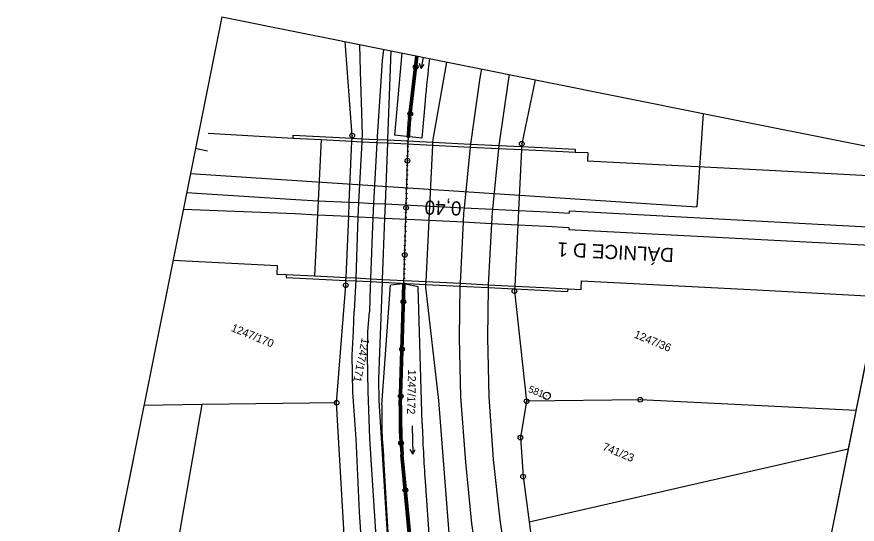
# Model space of a CAD drawing. Extents: x -548552 to -543113, y -1131925 to -1123599.
# Drawn here: x -548448.6 to -548270.1, y -1131534.3 to -1131426.6 of the extents above; entities that cross this region are included whole.
import ezdxf

# ---------------------------------------------------------------- set-up
doc = ezdxf.new("R2010")
doc.units = 0
for name, color, linetype in [('Hranice parcel', 7, 'Continuous'), ('HRANY', 7, 'Continuous'), ('NADZEMNÍ VEDENÍ VN', 7, 'Continuous'), ('Parcelní čísla', 7, 'Continuous'), ('Profile', 7, 'Continuous'), ('PROFILY NÁVRH', 7, 'Continuous'), ('STANIČENÍ', 7, 'Continuous'), ('Vnitřní kresba', 7, 'Continuous'), ('Značky bodu BP', 7, 'Continuous'), ('Značky kultur', 7, 'Continuous')]:
    doc.layers.add(name, color=color, linetype=linetype)

msp = doc.modelspace()

# ---------------------------------------------------------------- linework, layer by layer
for p in [(-548302.82, -1131447.08), (-548411.75, -1131459.82)]:
    msp.add_line(p, (-548304.14, -1131466.94))
at = {"layer": 'Hranice parcel'}
for p, q in [((-548380.69, -1131508.52), (-548409.26, -1131508.91)), ((-548448.62, -1131735.31), (-548409.26, -1131508.91)), ((-548339.81, -1131533.76), (-548272.01, -1131518.27))]:
    msp.add_line(p, q, dxfattribs=at)
for points in [[(-548380.69, -1131508.52), (-548378.75, -1131483.56), (-548378.71, -1131482.53), (-548378.68, -1131481.92), (-548378.11, -1131468.92), (-548377.99, -1131465.93), (-548377.43, -1131452.98), (-548377.4, -1131452.36), (-548377.38, -1131451.79), (-548378.9, -1131431.84)], [(-548375.63, -1131661.24), (-548371.38, -1131632.72), (-548367.33, -1131602.29), (-548367.28, -1131578.5), (-548371.65, -1131508.06), (-548371.73, -1131503.51), (-548370.94, -1131482.92), (-548370.92, -1131482.31), (-548370.42, -1131469.3), (-548370.31, -1131466.31), (-548369.83, -1131453.36), (-548369.8, -1131452.73), (-548369.08, -1131433.8)], [(-548346.07, -1131589.94), (-548355.53, -1131552.52), (-548358.95, -1131508), (-548361.73, -1131483.96), (-548361.7, -1131483.39), (-548361.68, -1131482.77), (-548361.03, -1131469.78), (-548360.88, -1131466.77), (-548360.25, -1131453.83), (-548360.22, -1131453.21), (-548360.19, -1131452.6), (-548357.24, -1131436.18)], [(-548338.51, -1131439.93), (-548341.35, -1131453.54), (-548341.38, -1131454.14), (-548341.41, -1131454.76), (-548342.06, -1131467.69), (-548342.2, -1131470.71), (-548342.85, -1131483.73), (-548342.89, -1131484.32), (-548342.91, -1131484.79), (-548340.32, -1131508.2)], [(-548380.9, -1131660.27), (-548381.31, -1131650.01), (-548377.35, -1131621.85), (-548376.09, -1131601.85), (-548376.28, -1131578.74), (-548378.76, -1131542.65), (-548380.69, -1131508.52)], [(-548340.32, -1131508.2), (-548341.64, -1131515.9), (-548341.07, -1131524.16), (-548339.81, -1131533.76)], [(-548270.38, -1131510.15), (-548316.2, -1131507.87), (-548340.32, -1131508.2)], [(-548409.26, -1131508.91), (-548421.62, -1131509.08)], [(-548339.81, -1131533.76), (-548338.54, -1131543.44), (-548335, -1131561.67)]]:
    msp.add_lwpolyline(points, dxfattribs=at)
at = {"layer": 'HRANY'}
msp.add_line((-548362.57, -1131452.36), (-548368.39, -1131451.68), dxfattribs=at)
msp.add_lwpolyline([(-548363.39, -1131483.91), (-548366.14, -1131483.3), (-548366.64, -1131483.29), (-548369.23, -1131483.53)], dxfattribs=at)
at = {"layer": 'Profile'}
for p, q in [((-548405.09, -1131426.59), (-548411.75, -1131459.82)), ((-548405.09, -1131426.59), (-548302.82, -1131447.08)), ((-548302.82, -1131447.08), (-548259.48, -1131455.77)), ((-548408.11, -1131455.08), (-548410.7, -1131454.56)), ((-548259.48, -1131455.77), (-548278.31, -1131549.71)), ((-548411.75, -1131459.82), (-548447.02, -1131635.81)), ((-548266.15, -1131489.01), (-548301.42, -1131664.99)), ((-548423.92, -1131520.52), (-548447.02, -1131635.81))]:
    msp.add_line(p, q, dxfattribs=at)
at = {"layer": 'PROFILY NÁVRH'}
for p, q in [((-548366.86, -1131434.25), (-548368.39, -1131451.68)), ((-548365.42, -1131448.02), (-548363.84, -1131434.85)), ((-548364.93, -1131448.08), (-548363.34, -1131434.95)), ((-548361.88, -1131444.4), (-548362.57, -1131452.36)), ((-548371.07, -1131508.98), (-548369.23, -1131483.53)), ((-548367.38, -1131509.08), (-548366.64, -1131483.29)), ((-548366.88, -1131509.1), (-548366.14, -1131483.3)), ((-548362.52, -1131512.89), (-548363.39, -1131483.91)), ((-548370.95, -1131516.76), (-548369.25, -1131545.42)), ((-548364.43, -1131546.91), (-548367.03, -1131519.59)), ((-548363.93, -1131546.86), (-548366.53, -1131519.54)), ((-548361.9, -1131525.13), (-548360.52, -1131544.59))]:
    msp.add_line(p, q, dxfattribs=at)
for centre, radius, start, end in [((-548097, -1131467.32), 265.87, 173.1127, 175.0559), ((-548315.53, -1131454.03), 50.25, 173.1337, 177.8415), ((-548315.53, -1131454.03), 49.75, 173.1337, 177.854), ((-548059.01, -1131503.71), 303.64, 181.7314, 184.0456)]:
    msp.add_arc(centre, radius, start, end, dxfattribs=at)
for major_axis in [(-83.16, -31.55), (-79.71, -30.24), (-79.24, -30.06)]:
    msp.add_ellipse((-548282.16, -1131511.52), major_axis=major_axis, ratio=0.999997, start_param=5.892001, end_param=6.015371, dxfattribs=at)
at = {"layer": 'STANIČENÍ'}
for p, q in [((-548365.17, -1131448.05), (-548363.59, -1131434.9)), ((-548366.39, -1131483.3), (-548365.51, -1131452.6)), ((-548367.13, -1131509.09), (-548366.39, -1131483.3)), ((-548364.18, -1131546.89), (-548366.78, -1131519.56))]:
    msp.add_line(p, q, dxfattribs=at)
for centre, radius in [((-548363.63, -1131435.23), 0.1), ((-548363.87, -1131437.22), 0.5), ((-548363.87, -1131437.21), 0.1), ((-548363.75, -1131436.22), 0.1), ((-548363.99, -1131438.2), 0.1), ((-548364.23, -1131440.19), 0.1), ((-548364.11, -1131439.2), 0.1), ((-548364.47, -1131442.18), 0.1), ((-548364.35, -1131441.18), 0.1), ((-548364.7, -1131444.16), 0.1), ((-548364.59, -1131443.17), 0.1), ((-548364.94, -1131446.15), 0.1), ((-548364.82, -1131445.15), 0.1), ((-548365.06, -1131447.15), 0.5), ((-548365.06, -1131447.14), 0.1), ((-548365.29, -1131449.13), 0.1), ((-548365.18, -1131448.13), 0.1), ((-548365.45, -1131451.12), 0.1), ((-548365.38, -1131450.12), 0.1), ((-548365.53, -1131453.12), 0.1), ((-548365.5, -1131452.12), 0.1), ((-548365.58, -1131455.12), 0.1), ((-548365.55, -1131454.12), 0.1), ((-548365.64, -1131457.12), 0.5), ((-548365.61, -1131456.12), 0.1), ((-548365.67, -1131458.12), 0.1), ((-548365.64, -1131457.12), 0.1), ((-548365.73, -1131460.12), 0.1), ((-548365.7, -1131459.12), 0.1), ((-548365.78, -1131462.12), 0.1), ((-548365.76, -1131461.12), 0.1), ((-548365.81, -1131463.12), 0.1), ((-548365.87, -1131465.12), 0.1), ((-548365.84, -1131464.12), 0.1), ((-548365.93, -1131467.12), 0.5), ((-548365.93, -1131467.11), 0.1), ((-548365.9, -1131466.11), 0.1), ((-548365.98, -1131469.11), 0.1), ((-548365.96, -1131468.11), 0.1), ((-548366.04, -1131471.11), 0.1), ((-548366.01, -1131470.11), 0.1), ((-548366.07, -1131472.11), 0.1), ((-548366.13, -1131474.11), 0.1), ((-548366.1, -1131473.11), 0.1), ((-548366.18, -1131476.11), 0.1), ((-548366.16, -1131475.11), 0.1), ((-548366.21, -1131477.12), 0.5), ((-548366.24, -1131478.11), 0.1), ((-548366.21, -1131477.11), 0.1), ((-548366.3, -1131480.11), 0.1), ((-548366.27, -1131479.11), 0.1), ((-548366.33, -1131481.11), 0.1), ((-548366.38, -1131483.11), 0.1), ((-548366.36, -1131482.11), 0.1), ((-548366.44, -1131485.11), 0.1), ((-548366.41, -1131484.11), 0.1), ((-548366.5, -1131487.11), 0.5), ((-548366.5, -1131487.11), 0.1), ((-548366.47, -1131486.11), 0.1), ((-548366.53, -1131488.11), 0.1), ((-548366.58, -1131490.11), 0.1), ((-548366.56, -1131489.11), 0.1), ((-548366.64, -1131492.11), 0.1), ((-548366.61, -1131491.11), 0.1), ((-548366.7, -1131494.1), 0.1), ((-548366.67, -1131493.11), 0.1), ((-548366.76, -1131496.1), 0.1), ((-548366.73, -1131495.1), 0.1), ((-548366.78, -1131497.11), 0.5), ((-548366.78, -1131497.1), 0.1), ((-548366.84, -1131499.1), 0.1), ((-548366.81, -1131498.1), 0.1), ((-548366.9, -1131501.1), 0.1), ((-548366.87, -1131500.1), 0.1), ((-548366.96, -1131503.1), 0.1), ((-548366.93, -1131502.1), 0.1), ((-548367.01, -1131505.1), 0.1), ((-548366.98, -1131504.1), 0.1), ((-548367.07, -1131507.1), 0.5), ((-548367.04, -1131506.1), 0.1), ((-548367.1, -1131508.1), 0.1), ((-548367.07, -1131507.1), 0.1), ((-548367.15, -1131510.1), 0.1), ((-548367.13, -1131509.1), 0.1), ((-548367.16, -1131511.1), 0.1), ((-548367.16, -1131512.1), 0.1), ((-548367.15, -1131513.1), 0.1), ((-548367.12, -1131514.1), 0.1), ((-548367.09, -1131515.1), 0.1), ((-548366.98, -1131517.1), 0.5), ((-548367.04, -1131516.1), 0.1), ((-548366.98, -1131517.1), 0.1), ((-548366.91, -1131518.09), 0.1), ((-548366.82, -1131519.09), 0.1), ((-548366.73, -1131520.09), 0.1), ((-548366.64, -1131521.08), 0.1), ((-548366.54, -1131522.08), 0.1), ((-548366.45, -1131523.07), 0.1), ((-548366.35, -1131524.07), 0.1), ((-548366.26, -1131525.06), 0.1), ((-548366.16, -1131526.06), 0.1), ((-548366.07, -1131527.06), 0.5), ((-548366.07, -1131527.05), 0.1), ((-548365.97, -1131528.05), 0.1), ((-548365.88, -1131529.05), 0.1), ((-548365.78, -1131530.04), 0.1), ((-548365.69, -1131531.04), 0.1), ((-548365.6, -1131532.03), 0.1), ((-548365.5, -1131533.03), 0.1), ((-548365.41, -1131534.02), 0.1)]:
    msp.add_circle(centre, radius, dxfattribs=at)
msp.add_arc((-548315.53, -1131454.03), 50, 173.1337, 178.3615, dxfattribs=at)
msp.add_ellipse((-548282.16, -1131511.52), major_axis=(-79.47, -30.15), ratio=0.999997, start_param=5.892001, end_param=6.015371, dxfattribs=at)
at = {"layer": 'Vnitřní kresba'}
for p, q in [((-548371.01, -1131435.95), (-548372.05, -1131451.98)), ((-548350.28, -1131439.51), (-548352.24, -1131453.6)), ((-548344.27, -1131440.15), (-548346.25, -1131453.89)), ((-548375.39, -1131446.87), (-548375.25, -1131451.75)), ((-548407.95, -1131451.3), (-548389.94, -1131452.32)), ((-548389.94, -1131452.32), (-548389.9, -1131451.74)), ((-548389.94, -1131452.32), (-548383.99, -1131452.66)), ((-548389.9, -1131451.74), (-548377.4, -1131452.36)), ((-548383.99, -1131452.66), (-548384.62, -1131465.61)), ((-548383.99, -1131452.66), (-548377.43, -1131452.98)), ((-548377.43, -1131452.98), (-548375.32, -1131453.09)), ((-548377.4, -1131452.36), (-548375.3, -1131452.46)), ((-548375.32, -1131453.09), (-548376.03, -1131466.03)), ((-548375.3, -1131452.46), (-548375.32, -1131453.09)), ((-548375.32, -1131453.09), (-548372.11, -1131453.25)), ((-548375.25, -1131451.75), (-548375.3, -1131452.46)), ((-548375.3, -1131452.46), (-548372.09, -1131452.62)), ((-548372.11, -1131453.25), (-548372.85, -1131466.18)), ((-548372.09, -1131452.62), (-548372.11, -1131453.25)), ((-548372.11, -1131453.25), (-548369.83, -1131453.36)), ((-548372.05, -1131451.98), (-548372.09, -1131452.62)), ((-548372.09, -1131452.62), (-548369.8, -1131452.73)), ((-548369.8, -1131452.73), (-548360.22, -1131453.21)), ((-548360.22, -1131453.21), (-548352.24, -1131453.6)), ((-548369.83, -1131453.36), (-548360.25, -1131453.83)), ((-548360.25, -1131453.83), (-548352.3, -1131454.23)), ((-548352.3, -1131454.23), (-548353.6, -1131467.13)), ((-548352.24, -1131453.6), (-548352.3, -1131454.23)), ((-548352.3, -1131454.23), (-548346.31, -1131454.52)), ((-548352.24, -1131453.6), (-548346.25, -1131453.89)), ((-548346.31, -1131454.52), (-548347.55, -1131467.42)), ((-548346.25, -1131453.89), (-548346.31, -1131454.52)), ((-548346.31, -1131454.52), (-548341.41, -1131454.76)), ((-548346.25, -1131453.89), (-548341.38, -1131454.14)), ((-548327.4, -1131457.17), (-548288.78, -1131459.16)), ((-548384.62, -1131465.61), (-548384.78, -1131468.59)), ((-548384.62, -1131465.61), (-548377.99, -1131465.93)), ((-548377.99, -1131465.93), (-548376.03, -1131466.03)), ((-548376.03, -1131466.03), (-548372.85, -1131466.18)), ((-548372.85, -1131466.18), (-548370.31, -1131466.31)), ((-548370.31, -1131466.31), (-548360.88, -1131466.77)), ((-548360.88, -1131466.77), (-548353.6, -1131467.13)), ((-548353.6, -1131467.13), (-548347.55, -1131467.42)), ((-548347.55, -1131467.42), (-548342.06, -1131467.69)), ((-548384.78, -1131468.59), (-548385.4, -1131481.57)), ((-548384.78, -1131468.59), (-548378.11, -1131468.92)), ((-548378.11, -1131468.92), (-548376.17, -1131469.03)), ((-548376.17, -1131469.03), (-548376.6, -1131482.02)), ((-548376.17, -1131469.03), (-548372.99, -1131469.18)), ((-548372.99, -1131469.18), (-548373.48, -1131482.18)), ((-548372.99, -1131469.18), (-548370.42, -1131469.3)), ((-548370.42, -1131469.3), (-548361.03, -1131469.78)), ((-548342.06, -1131467.69), (-548335.95, -1131467.99)), ((-548361.03, -1131469.78), (-548353.81, -1131470.13)), ((-548353.81, -1131470.13), (-548354.47, -1131483.14)), ((-548353.81, -1131470.13), (-548347.75, -1131470.44)), ((-548347.75, -1131470.44), (-548348.48, -1131483.45)), ((-548347.75, -1131470.44), (-548342.2, -1131470.71)), ((-548342.2, -1131470.71), (-548336.1, -1131471.02)), ((-548391.39, -1131481.31), (-548391.42, -1131481.9)), ((-548391.39, -1131481.31), (-548385.4, -1131481.57)), ((-548385.4, -1131481.57), (-548378.68, -1131481.92)), ((-548391.42, -1131481.9), (-548378.71, -1131482.53)), ((-548378.71, -1131482.53), (-548376.62, -1131482.64)), ((-548378.68, -1131481.92), (-548376.6, -1131482.02)), ((-548376.6, -1131482.02), (-548376.62, -1131482.64)), ((-548376.62, -1131482.64), (-548373.5, -1131482.8)), ((-548376.6, -1131482.02), (-548373.48, -1131482.18)), ((-548373.48, -1131482.18), (-548373.5, -1131482.8)), ((-548373.5, -1131482.8), (-548370.94, -1131482.92)), ((-548373.48, -1131482.18), (-548370.92, -1131482.31)), ((-548370.94, -1131482.92), (-548361.7, -1131483.39)), ((-548370.92, -1131482.31), (-548361.68, -1131482.77)), ((-548361.7, -1131483.39), (-548354.5, -1131483.76)), ((-548361.68, -1131482.77), (-548354.47, -1131483.14)), ((-548354.47, -1131483.14), (-548354.5, -1131483.76)), ((-548354.47, -1131483.14), (-548348.48, -1131483.45)), ((-548348.48, -1131483.45), (-548348.51, -1131484.04)), ((-548348.48, -1131483.45), (-548342.85, -1131483.73)), ((-548354.5, -1131483.76), (-548354.66, -1131494.68)), ((-548354.5, -1131483.76), (-548348.51, -1131484.04)), ((-548348.51, -1131484.04), (-548348.62, -1131494.68)), ((-548348.51, -1131484.04), (-548342.89, -1131484.32)), ((-548342.89, -1131484.32), (-548331.55, -1131484.89)), ((-548331.55, -1131484.89), (-548331.47, -1131484.3))]:
    msp.add_line(p, q, dxfattribs=at)
for points in [[(-548375.8, -1131432.46), (-548375.69, -1131438.17), (-548375.39, -1131446.87)], [(-548370.75, -1131433.47), (-548371.01, -1131435.95)], [(-548349.93, -1131437.64), (-548350.28, -1131439.51)], [(-548344.02, -1131438.83), (-548344.27, -1131440.15)], [(-548341.41, -1131454.76), (-548335.3, -1131455.06), (-548329.99, -1131455.3)], [(-548341.38, -1131454.14), (-548330.02, -1131454.7), (-548329.99, -1131455.3)], [(-548329.99, -1131455.3), (-548327.3, -1131455.39), (-548327.4, -1131457.17)], [(-548288.78, -1131459.16), (-548263.8, -1131460.48), (-548260.45, -1131460.59)], [(-548412.56, -1131463.86), (-548389.35, -1131465.38), (-548384.62, -1131465.61)], [(-548413.27, -1131467.41), (-548389.52, -1131468.36), (-548384.78, -1131468.59)], [(-548376.03, -1131466.03), (-548376.12, -1131467.6), (-548376.17, -1131469.03)], [(-548372.85, -1131466.18), (-548372.94, -1131467.7), (-548372.99, -1131469.18)], [(-548353.6, -1131467.13), (-548353.71, -1131468.26), (-548353.81, -1131470.13)], [(-548347.55, -1131467.42), (-548347.63, -1131468.15), (-548347.75, -1131470.44)], [(-548335.95, -1131467.99), (-548331.24, -1131468.24), (-548331.22, -1131467.74), (-548262.62, -1131471.42)], [(-548336.1, -1131471.02), (-548331.37, -1131471.27), (-548331.39, -1131471.74), (-548264.59, -1131475.21)], [(-548415.44, -1131478.21), (-548393.3, -1131479.4), (-548393.39, -1131481.2), (-548391.39, -1131481.31)], [(-548376.62, -1131482.64), (-548376.65, -1131483.59), (-548376.96, -1131489.09)], [(-548373.5, -1131482.8), (-548373.54, -1131483.79), (-548373.71, -1131489.18)], [(-548331.47, -1131484.3), (-548328.74, -1131484.43), (-548328.69, -1131482.65)], [(-548328.69, -1131482.65), (-548290.11, -1131484.62), (-548265.53, -1131485.93)], [(-548342.85, -1131483.73), (-548336.76, -1131484.04), (-548331.47, -1131484.3)], [(-548375.83, -1131531.74), (-548376.56, -1131516.15), (-548377.25, -1131506.29), (-548377.35, -1131498.37), (-548377.13, -1131493.31), (-548376.96, -1131489.09)], [(-548372.64, -1131531.55), (-548373.62, -1131516.09), (-548373.97, -1131506.07), (-548374.13, -1131498.44), (-548374.03, -1131493.38), (-548373.71, -1131489.18)], [(-548354.66, -1131494.68), (-548354.39, -1131507.25), (-548353.3, -1131521.13), (-548352.01, -1131534.13)], [(-548348.62, -1131494.68), (-548348.33, -1131507.25), (-548347.42, -1131520.55), (-548346.02, -1131533.39), (-548343.96, -1131547.41)], [(-548372.46, -1131583.93), (-548372.93, -1131574.9), (-548373.83, -1131561.95), (-548374.75, -1131547.8), (-548375.83, -1131531.74)], [(-548369.21, -1131583.97), (-548369.75, -1131574.52), (-548370.65, -1131561.81), (-548371.61, -1131547.63), (-548372.64, -1131531.55)], [(-548352.01, -1131534.13), (-548349.88, -1131548.54), (-548347.53, -1131560.8), (-548344.76, -1131572.47), (-548341.46, -1131584.76), (-548337.91, -1131596.26), (-548333.87, -1131607.45), (-548329.13, -1131619.66), (-548324.14, -1131631.09)]]:
    msp.add_lwpolyline(points, dxfattribs=at)
at = {"layer": 'Značky bodu BP'}
for centre, radius in [((-548377.38, -1131451.79), 0.5), ((-548377.38, -1131451.79), 0.0303), ((-548341.35, -1131453.54), 0.5), ((-548341.35, -1131453.54), 0.0303), ((-548378.75, -1131483.56), 0.5), ((-548378.75, -1131483.56), 0.0303), ((-548342.91, -1131484.79), 0.5), ((-548342.91, -1131484.79), 0.0303), ((-548336.04, -1131507.03), 0.75), ((-548380.69, -1131508.52), 0.5), ((-548380.69, -1131508.52), 0.0303), ((-548340.32, -1131508.2), 0.5), ((-548340.32, -1131508.2), 0.0303), ((-548336.04, -1131507.03), 0.03), ((-548316.2, -1131507.87), 0.5), ((-548316.2, -1131507.87), 0.0303), ((-548341.64, -1131515.9), 0.5), ((-548341.64, -1131515.9), 0.0303), ((-548341.07, -1131524.16), 0.5), ((-548341.07, -1131524.16), 0.0303)]:
    msp.add_circle(centre, radius, dxfattribs=at)
at = {"layer": 'Značky kultur'}
for p, q in [((-548362.33, -1131435.16), (-548362.76, -1131437.56)), ((-548362.76, -1131437.56), (-548363.08, -1131436.51)), ((-548362.76, -1131437.56), (-548362.1, -1131436.69)), ((-548364.64, -1131513.39), (-548364.52, -1131519.39)), ((-548364.52, -1131519.39), (-548365.04, -1131518.42)), ((-548364.52, -1131519.39), (-548364.03, -1131518.4))]:
    msp.add_line(p, q, dxfattribs=at)

# ---------------------------------------------------------------- texts
at = {"layer": 'NADZEMNÍ VEDENÍ VN'}
msp.add_text('DÁLNICE D 1', height=3, rotation=177.0916, dxfattribs=at).set_placement((-548309, -1131475.68))
at = {"layer": 'Parcelní čísla'}
for s, rotation, p in [('1247/170', 337.7302, (-548403.23, -1131493.23)), ('1247/36', 337.7302, (-548317.66, -1131494.62)), ('1247/171', 258.7302, (-548375.33, -1131494.66)), ('1247/172', 268.7103, (-548365.51, -1131501.46)), ('741/23', 337.7302, (-548324.35, -1131518.48))]:
    msp.add_text(s, height=1.7, rotation=rotation, dxfattribs=at).set_placement(p)
at = {"layer": 'STANIČENÍ'}
msp.add_text('0,40', height=3, rotation=178.3615, dxfattribs=at).set_placement((-548354.13, -1131465.78))
at = {"layer": 'Značky bodu BP'}
msp.add_text('581', height=1.5, rotation=337.7302, dxfattribs=at).set_placement((-548340.12, -1131506.17))

doc.saveas('drawing.dxf')
